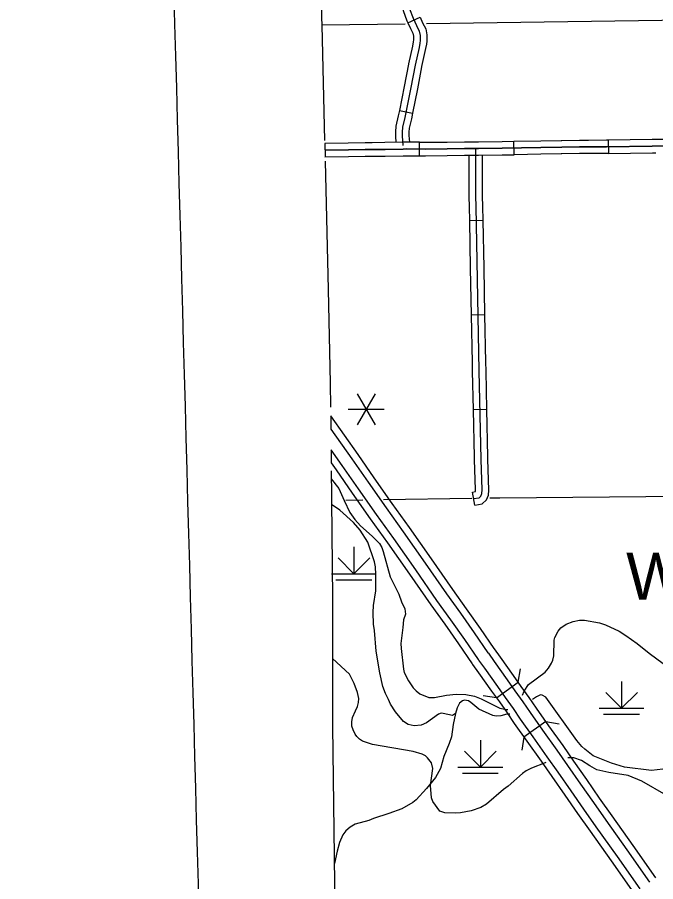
# Model space of a CAD drawing. Extents: x -19 to 366, y -4 to 359.
# Drawn here: x 156.487 to 157.838, y 176.172 to 178.001 of the extents above; entities that cross this region are included whole.
import ezdxf

# ---------------------------------------------------------------- set-up
doc = ezdxf.new("R2010")
doc.units = 0
for name, color, linetype in [('Level 19', 7, 'Continuous'), ('Level 2', 7, 'Continuous'), ('Level 24', 7, 'Continuous'), ('Level 31', 7, 'Continuous'), ('Level 32', 7, 'Continuous'), ('Level 35', 7, 'Continuous'), ('Level 39', 7, 'Continuous'), ('Level 44', 7, 'Continuous'), ('Level 45', 7, 'Continuous'), ('Level 47', 7, 'Continuous'), ('Level 48', 7, 'Continuous'), ('Level 5', 7, 'Continuous'), ('Level 60', 7, 'Continuous')]:
    doc.layers.add(name, color=color, linetype=linetype)

msp = doc.modelspace()

# ---------------------------------------------------------------- linework, layer by layer
at = {"layer": 'Level 19'}
for points in [[(157.8379, 176.1803), (157.7902, 176.249), (157.7455, 176.3119), (157.7191, 176.3493), (157.6921, 176.3881), (157.6644, 176.4271), (157.6417, 176.4601), (157.6117, 176.5023), (157.5855, 176.5392), (157.57, 176.5621), (157.5532, 176.5855), (157.5367, 176.6086), (157.5093, 176.6473), (157.4968, 176.6648), (157.4961, 176.6659), (157.4672, 176.708), (157.4376, 176.7498), (157.4083, 176.7907), (157.3634, 176.8551), (157.3167, 176.9216), (157.2804, 176.9726), (157.2424, 177.0267), (157.208, 177.076), (157.1502, 177.1577), (157.1506, 177.1293)], [(157.1506, 177.1293), (157.1948, 177.0668), (157.2292, 177.0175), (157.2673, 176.9633), (157.3035, 176.9123), (157.3502, 176.8458), (157.3951, 176.7814), (157.4245, 176.7404), (157.454, 176.6988), (157.4829, 176.6566), (157.4837, 176.6555), (157.4961, 176.638), (157.5236, 176.5992), (157.5401, 176.5762), (157.5568, 176.553), (157.5722, 176.53), (157.5985, 176.4929), (157.6285, 176.4508), (157.6512, 176.4179), (157.6789, 176.3788), (157.7059, 176.3401), (157.7323, 176.3026), (157.777, 176.2397), (157.8247, 176.171)], [(157.8046, 176.1569), (157.7569, 176.2256), (157.7122, 176.2883), (157.6858, 176.3259), (157.6588, 176.3647), (157.6311, 176.4038), (157.6084, 176.4367), (157.5785, 176.4787), (157.552, 176.516), (157.5366, 176.5389), (157.5201, 176.5618), (157.5035, 176.5849), (157.4761, 176.6237), (157.4636, 176.6412), (157.4627, 176.6425), (157.4338, 176.6847), (157.4044, 176.7261), (157.375, 176.7672), (157.3301, 176.8317), (157.2834, 176.8981), (157.2472, 176.9491), (157.209, 177.0034), (157.1747, 177.0526), (157.1509, 177.0861), (157.1511, 177.058)], [(157.1511, 177.058), (157.1615, 177.0434), (157.1958, 176.9941), (157.234, 176.9398), (157.2703, 176.8888), (157.3169, 176.8225), (157.3619, 176.758), (157.3913, 176.7168), (157.4206, 176.6755), (157.4495, 176.6333), (157.4505, 176.6318), (157.4629, 176.6144), (157.4904, 176.5756), (157.507, 176.5524), (157.5234, 176.5297), (157.5387, 176.5069), (157.5654, 176.4693), (157.5952, 176.4274), (157.6179, 176.3946), (157.6456, 176.3554), (157.6726, 176.3167), (157.6991, 176.279), (157.7437, 176.2163), (157.7914, 176.1477)]]:
    msp.add_lwpolyline(points, dxfattribs=at)
at = {"layer": 'Level 2'}
for points in [[(157.1262, 180.0062), (157.1326, 179.6863), (157.1348, 179.6124), (157.138, 179.3306), (157.1358, 179.0058), (157.1358, 178.9892), (157.1308, 178.0002), (157.1312, 177.9841), (157.1373, 177.7403)], [(157.1383, 177.6967), (157.1451, 177.4247), (157.1493, 177.2265), (157.1499, 177.1758)], [(157.1513, 177.0412), (157.1517, 176.9882), (157.1517, 176.9784), (157.1543, 176.7718), (157.1543, 176.5009), (157.1577, 176.2261), (157.1606, 175.985), (157.1612, 175.9631), (157.1603, 175.8776), (157.1583, 175.6647), (157.1605, 175.5289)]]:
    msp.add_lwpolyline(points, dxfattribs=at)
at = {"layer": 'Level 31'}
for p, q in [((157.1374, 177.7341), (157.1381, 177.7057)), ((157.3377, 177.7079), (157.3378, 177.7364)), ((157.538, 177.7101), (157.5375, 177.7385)), ((157.5375, 177.7385), (157.5375, 177.7385)), ((157.7375, 177.7413), (157.7379, 177.7129))]:
    msp.add_line(p, q, dxfattribs=at)
for points in [[(157.2376, 177.7354), (157.2228, 177.7352), (157.1873, 177.7346), (157.1376, 177.7341)], [(157.3378, 177.7364), (157.3107, 177.7364), (157.3032, 177.7363), (157.265, 177.7356), (157.2376, 177.7354)], [(157.3378, 177.7364), (157.3505, 177.7363), (157.3963, 177.7368), (157.433, 177.7374), (157.4377, 177.7374)], [(157.4377, 177.7374), (157.4569, 177.7375), (157.463, 177.7375), (157.5129, 177.738), (157.5375, 177.7385)], [(157.5375, 177.7385), (157.5946, 177.7395), (157.6375, 177.7403)], [(157.6375, 177.7403), (157.6389, 177.7403), (157.6764, 177.7408), (157.6956, 177.7411), (157.7339, 177.7412), (157.7375, 177.7413)], [(157.7375, 177.7413), (157.8304, 177.7426), (157.8376, 177.7427)], [(157.8376, 177.7427), (157.8602, 177.7429), (157.8818, 177.7427), (157.9374, 177.7437)], [(157.1378, 177.7199), (157.1875, 177.7204), (157.223, 177.721), (157.2652, 177.7214), (157.3035, 177.7221)], [(157.3035, 177.7221), (157.3108, 177.7222), (157.3506, 177.7221), (157.3965, 177.7226), (157.4332, 177.7232), (157.457, 177.7233)], [(157.457, 177.7233), (157.4631, 177.7233), (157.5131, 177.7238), (157.5949, 177.7253), (157.6391, 177.7261), (157.6767, 177.7266), (157.6958, 177.7269), (157.734, 177.727), (157.8306, 177.7284), (157.8602, 177.7287), (157.8818, 177.7285), (157.9804, 177.7303)], [(157.7379, 177.7129), (157.7341, 177.7128), (157.6959, 177.7127), (157.6769, 177.7124), (157.6393, 177.7119), (157.638, 177.7118)], [(157.7379, 177.7129), (157.8307, 177.7142), (157.8379, 177.7143)], [(157.1379, 177.7057), (157.1877, 177.7062), (157.2232, 177.7068), (157.2379, 177.7069)], [(157.2379, 177.7069), (157.2654, 177.7072), (157.3038, 177.7079), (157.3109, 177.708), (157.3377, 177.7079)], [(157.3377, 177.7079), (157.3506, 177.7079), (157.3967, 177.7084), (157.4333, 177.709), (157.4378, 177.709)], [(157.4378, 177.709), (157.4571, 177.7091), (157.4632, 177.7091), (157.5133, 177.7096), (157.538, 177.7101)], [(157.638, 177.7118), (157.5951, 177.7111), (157.538, 177.7101)]]:
    msp.add_lwpolyline(points, dxfattribs=at)
at = {"layer": 'Level 32'}
for points in [[(157.3035, 177.7221), (157.2652, 177.7214), (157.223, 177.721), (157.1875, 177.7204), (157.1456, 177.7199), (157.1378, 177.7199)], [(157.457, 177.7233), (157.4332, 177.7232), (157.3965, 177.7226), (157.3506, 177.7221), (157.3108, 177.7222), (157.3035, 177.7221)], [(157.9804, 177.7303), (157.8818, 177.7285), (157.8602, 177.7287), (157.8306, 177.7284), (157.734, 177.727), (157.6958, 177.7269), (157.6767, 177.7266), (157.6391, 177.7261), (157.5949, 177.7253), (157.5131, 177.7238), (157.4631, 177.7233), (157.457, 177.7233)]]:
    msp.add_lwpolyline(points, dxfattribs=at)
at = {"layer": 'Level 35'}
for points in [[(157.2459, 176.7874), (157.2455, 176.8224), (157.2446, 176.8382), (157.2428, 176.8486), (157.2286, 176.8904), (157.2126, 176.9161), (157.1983, 176.9318), (157.1696, 176.9584), (157.1518, 176.9704)], [(157.2725, 176.5576), (157.2664, 176.5706), (157.2608, 176.5854), (157.2539, 176.614), (157.2465, 176.6596), (157.2427, 176.7035), (157.2406, 176.7169), (157.24, 176.742), (157.2409, 176.7566), (157.2459, 176.7874)], [(157.8638, 176.412), (157.8526, 176.4101), (157.8286, 176.4076), (157.7715, 176.4143), (157.7446, 176.4228), (157.7058, 176.4388), (157.6876, 176.4525), (157.6814, 176.4584), (157.6712, 176.4708), (157.6056, 176.5624), (157.5975, 176.567), (157.5939, 176.5673), (157.5856, 176.5635), (157.577, 176.5577)], [(157.5293, 176.5269), (157.523, 176.5266), (157.5102, 176.5232), (157.5002, 176.5222), (157.4933, 176.5238), (157.4637, 176.5369), (157.447, 176.5516), (157.4414, 176.5547), (157.4332, 176.5561), (157.4293, 176.5549), (157.4229, 176.5499), (157.4174, 176.5399), (157.414, 176.5283), (157.4076, 176.5238), (157.3884, 176.5282), (157.3839, 176.5285), (157.3782, 176.5265), (157.3531, 176.5082), (157.3413, 176.5032), (157.3269, 176.5018), (157.3138, 176.5048), (157.304, 176.5111), (157.287, 176.5315), (157.277, 176.5478), (157.2725, 176.5576)], [(157.414, 176.5283), (157.4091, 176.5048), (157.4061, 176.4788), (157.4011, 176.4645), (157.3896, 176.4373), (157.3823, 176.4114), (157.3722, 176.393), (157.3532, 176.3693), (157.3311, 176.3454), (157.324, 176.3395), (157.3007, 176.3264), (157.2734, 176.3164), (157.2404, 176.306), (157.2306, 176.302), (157.2022, 176.2937), (157.1916, 176.2878), (157.1823, 176.2799), (157.1756, 176.2714), (157.1687, 176.2552), (157.1639, 176.2365), (157.1579, 176.2111)]]:
    msp.add_lwpolyline(points, dxfattribs=at)
at = {"layer": 'Level 39'}
for p, q in [((157.547, 176.5942), (157.5517, 176.6222)), ((157.5008, 176.5611), (157.547, 176.5942)), ((157.5008, 176.5611), (157.4728, 176.5657)), ((157.6054, 176.5111), (157.5591, 176.4782)), ((157.6054, 176.5111), (157.6334, 176.5063)), ((157.5591, 176.4782), (157.5543, 176.4502))]:
    msp.add_line(p, q, dxfattribs=at)
at = {"layer": 'Level 44'}
for p, q in [((157.1991, 176.8805), (157.1991, 176.8237)), ((157.1991, 176.8237), (157.1656, 176.8572)), ((157.1991, 176.8237), (157.2326, 176.8572)), ((157.1517, 176.8237), (157.2464, 176.8237)), ((157.1612, 176.8108), (157.2369, 176.8108)), ((157.7656, 176.596), (157.7656, 176.5392)), ((157.7656, 176.5392), (157.7321, 176.5727)), ((157.7656, 176.5392), (157.7991, 176.5727)), ((157.7182, 176.5392), (157.8129, 176.5392)), ((157.7277, 176.5263), (157.8035, 176.5263)), ((157.4668, 176.4717), (157.4668, 176.4148)), ((157.4668, 176.4148), (157.4333, 176.4483)), ((157.4668, 176.4148), (157.5003, 176.4483)), ((157.4194, 176.4148), (157.5141, 176.4148)), ((157.4289, 176.4019), (157.5047, 176.4019))]:
    msp.add_line(p, q, dxfattribs=at)
at = {"layer": 'Level 45'}
for p, q in [((157.3135, 177.989), (157.3394, 178.0007)), ((157.2954, 177.8034), (157.3233, 177.7977)), ((157.4726, 177.5709), (157.4442, 177.5704)), ((157.4765, 177.371), (157.4481, 177.3704)), ((157.4805, 177.171), (157.4521, 177.1704)), ((157.4551, 176.9685), (157.4501, 176.9965))]:
    msp.add_line(p, q, dxfattribs=at)
for points in [[(157.3244, 178.095), (157.3124, 178.0735), (157.3033, 178.0521), (157.3006, 178.034), (157.3033, 178.0154), (157.3115, 177.9934), (157.3135, 177.989)], [(157.3171, 178.0189), (157.3246, 177.9989), (157.3318, 177.9831), (157.3376, 177.9714), (157.3393, 177.9619), (157.3395, 177.9516), (157.3385, 177.9461), (157.3371, 177.9371), (157.3286, 177.8994), (157.3199, 177.8519), (157.307, 177.7889), (157.3021, 177.7685), (157.3013, 177.7578), (157.3015, 177.7499), (157.303, 177.7294), (157.303, 177.7293)], [(157.3135, 177.989), (157.3189, 177.977), (157.324, 177.9669), (157.3252, 177.9605), (157.3253, 177.9528), (157.3245, 177.9485), (157.3231, 177.9398), (157.3147, 177.9023), (157.3145, 177.9013)], [(157.3394, 178.0007), (157.3446, 177.9893), (157.3512, 177.976), (157.3535, 177.9633), (157.3537, 177.9505), (157.3525, 177.9437), (157.351, 177.9344), (157.3425, 177.8966), (157.3424, 177.8961)], [(157.3145, 177.9013), (157.3059, 177.8546), (157.2954, 177.8034)], [(157.3424, 177.8961), (157.3338, 177.8492), (157.3233, 177.7977)], [(157.2954, 177.8034), (157.2931, 177.792), (157.288, 177.7707), (157.287, 177.7581), (157.2873, 177.7492), (157.2883, 177.736)], [(157.3233, 177.7977), (157.3208, 177.7859), (157.3162, 177.7663), (157.3155, 177.7574), (157.3157, 177.7507), (157.3167, 177.7364)], [(157.4526, 176.9825), (157.4641, 176.9846), (157.4678, 176.9881), (157.4702, 176.9937), (157.4708, 177.001), (157.4685, 177.0655), (157.4646, 177.2526), (157.4579, 177.6002), (157.4572, 177.6221), (157.4573, 177.7145), (157.457, 177.7233)], [(157.443, 177.6706), (157.443, 177.709)], [(157.4714, 177.6706), (157.4715, 177.7091)], [(157.4442, 177.5704), (157.4437, 177.5999), (157.443, 177.6219), (157.443, 177.6706)], [(157.4726, 177.5709), (157.4721, 177.6006), (157.4714, 177.6223), (157.4714, 177.6706)], [(157.4462, 177.4704), (157.4442, 177.5704)], [(157.4746, 177.4709), (157.4726, 177.5709)], [(157.4481, 177.3704), (157.4462, 177.4704)], [(157.4765, 177.371), (157.4746, 177.4709)], [(157.4501, 177.2704), (157.4481, 177.3704)], [(157.4785, 177.271), (157.4765, 177.371)], [(157.4521, 177.1704), (157.4504, 177.2523), (157.4501, 177.2704)], [(157.4805, 177.171), (157.4788, 177.2528), (157.4785, 177.271)], [(157.4542, 177.0704), (157.4521, 177.1704)], [(157.4826, 177.071), (157.4805, 177.171)], [(157.4501, 176.9965), (157.4563, 176.9976), (157.4566, 177.0014), (157.4543, 177.0651), (157.4542, 177.0704)], [(157.4551, 176.9685), (157.4707, 176.9713), (157.4797, 176.9798), (157.4841, 176.9902), (157.485, 177.0006), (157.4827, 177.0659), (157.4826, 177.071)]]:
    msp.add_lwpolyline(points, dxfattribs=at)
at = {"layer": 'Level 47'}
for points in [[(157.1514, 177.0243), (157.1673, 177.0042), (157.1785, 176.9787), (157.1905, 176.9533), (157.2014, 176.9382), (157.213, 176.9251), (157.2378, 176.9035), (157.2536, 176.8877), (157.2583, 176.8791), (157.2613, 176.8708), (157.2757, 176.8169), (157.2945, 176.7802)], [(157.2945, 176.7802), (157.3002, 176.7645), (157.3073, 176.7496), (157.3084, 176.7385), (157.3041, 176.7264), (157.3029, 176.7097), (157.2985, 176.6762), (157.2991, 176.6654), (157.304, 176.6221), (157.3058, 176.6149), (157.3147, 176.5974), (157.3248, 176.5822), (157.3307, 176.5761), (157.3384, 176.57), (157.3575, 176.562), (157.3696, 176.562), (157.3953, 176.567), (157.4154, 176.5689), (157.4364, 176.5685), (157.4541, 176.5648), (157.4688, 176.5588), (157.508, 176.5391), (157.5213, 176.5365), (157.5252, 176.5368)], [(157.6232, 176.6829), (157.6245, 176.6888), (157.6313, 176.7024), (157.6368, 176.7095), (157.6481, 176.7167), (157.6631, 176.7227), (157.6769, 176.7256), (157.687, 176.7258), (157.7191, 176.7195), (157.7317, 176.7156), (157.7607, 176.7021), (157.7749, 176.6934), (157.7987, 176.676), (157.8242, 176.6556), (157.8536, 176.6341)], [(157.556, 176.5671), (157.5597, 176.5755), (157.5689, 176.5895), (157.6037, 176.6157), (157.6108, 176.6236), (157.6176, 176.6344), (157.6204, 176.6411), (157.6221, 176.6497), (157.6232, 176.6829)], [(157.207, 176.5429), (157.2093, 176.5515), (157.2095, 176.5597), (157.207, 176.5725), (157.1997, 176.5915), (157.1901, 176.6111), (157.1543, 176.6446)], [(157.6054, 176.4243), (157.6042, 176.4239), (157.5748, 176.4124), (157.5635, 176.4067), (157.5557, 176.4014), (157.5258, 176.3741), (157.5157, 176.3671), (157.4798, 176.3365), (157.468, 176.3289), (157.4477, 176.322), (157.425, 176.3178), (157.414, 176.3171), (157.3913, 176.3178), (157.381, 176.3218), (157.3662, 176.342), (157.3636, 176.3497), (157.3615, 176.3759), (157.3637, 176.3911), (157.3662, 176.412), (157.3635, 176.4234), (157.3553, 176.4346), (157.3509, 176.4383), (157.3438, 176.442), (157.3244, 176.4475), (157.2385, 176.4623), (157.2173, 176.4697), (157.2114, 176.4741), (157.2056, 176.4795), (157.2019, 176.4844), (157.1974, 176.4932), (157.195, 176.5015), (157.195, 176.5101), (157.1966, 176.5198), (157.2024, 176.5339), (157.207, 176.5429)], [(157.9004, 176.3259), (157.8599, 176.3551), (157.8082, 176.3851), (157.7796, 176.3969), (157.7389, 176.403), (157.7136, 176.4086), (157.6983, 176.4175), (157.681, 176.4287), (157.6646, 176.4345), (157.6521, 176.4344)]]:
    msp.add_lwpolyline(points, dxfattribs=at)
at = {"layer": 'Level 48'}
for p, q in [((157.2442, 177.2043), (157.2063, 177.1387)), ((157.2063, 177.2043), (157.2442, 177.1387)), ((157.1874, 177.1715), (157.2631, 177.1715))]:
    msp.add_line(p, q, dxfattribs=at)
at = {"layer": 'Level 5'}
for points in [[(157.3078, 177.9865), (157.1312, 177.9841)], [(158.1999, 177.9988), (157.3526, 177.9871)], [(157.449, 176.9827), (157.2621, 176.98)], [(158.2036, 176.9897), (157.5082, 176.9835), (157.4871, 176.9832)], [(157.2179, 176.9793), (157.1824, 176.9788)]]:
    msp.add_lwpolyline(points, dxfattribs=at)
at = {"layer": 'Level 60'}
for points in [[(161.4532, 2.0533), (161.2336, 10.6702), (161.0133, 19.2873), (160.7922, 27.9044), (160.5704, 36.5217), (160.3478, 45.1392), (160.1245, 53.7568), (159.9003, 62.3745), (159.6754, 70.9923), (159.4498, 79.6103), (159.2234, 88.2284), (158.9962, 96.8466), (158.7683, 105.465), (158.5396, 114.0835), (158.3102, 122.7022), (158.08, 131.321), (157.849, 139.9399), (157.6173, 148.559), (157.3849, 157.1782), (157.1517, 165.7975), (156.9177, 174.417), (156.683, 183.0366), (156.511, 189.3363)], [(0, 172.2839), (7.1335, 172.2883), (14.267, 172.3015), (21.4005, 172.3236), (28.5339, 172.3544), (35.6673, 172.3941), (42.8006, 172.4426), (49.9339, 172.4999), (57.0671, 172.566), (64.2002, 172.6409), (71.3332, 172.7246), (78.4661, 172.8172), (85.5989, 172.9186), (92.7315, 173.0287), (99.8641, 173.1477), (106.9964, 173.2755), (114.1286, 173.4122), (121.2606, 173.5576), (128.3925, 173.7119), (135.5241, 173.8749), (142.6555, 174.0468), (149.7867, 174.2275), (156.9177, 174.417), (164.0485, 174.6153), (171.179, 174.8224), (178.3092, 175.0383), (185.4392, 175.2631), (192.5688, 175.4966), (199.6982, 175.739), (206.8273, 175.9902), (213.9561, 176.2502), (221.0845, 176.5189), (228.2126, 176.7965), (235.3404, 177.083), (242.4677, 177.3782), (249.5948, 177.6822), (256.7214, 177.995), (263.8476, 178.3167), (270.9735, 178.6471), (278.0989, 178.9863), (285.2239, 179.3344), (292.3485, 179.6912), (299.4726, 180.0569), (306.5963, 180.4314), (313.7195, 180.8146), (320.8422, 181.2067), (327.9644, 181.6076), (335.0862, 182.0172), (342.2074, 182.4357)]]:
    msp.add_spline(points, degree=3, dxfattribs=at)

# ---------------------------------------------------------------- texts
at = {"layer": 'Level 24'}
msp.add_text('Woodson', height=0.1, dxfattribs=at).set_placement((157.7752, 176.7686))

doc.saveas('drawing.dxf')
